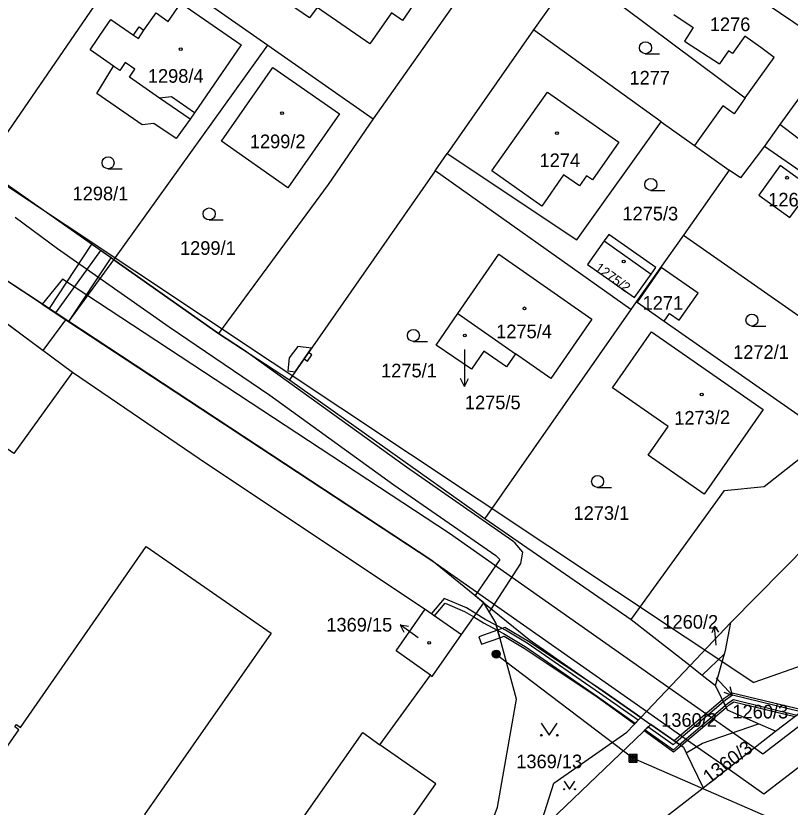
# Model space of a CAD drawing. Extents: x -756746 to -753363, y -1166406 to -1161727.
# Drawn here: x -754871.1 to -754774.6, y -1163913 to -1163814.3 of the extents above; entities that cross this region are included whole.
import ezdxf

# ---------------------------------------------------------------- set-up
doc = ezdxf.new("R2010")
doc.units = 0
for name, color, linetype in [('Hranice parcel', 7, 'Continuous'), ('Parcelní čísla', 7, 'Continuous'), ('Pop  PČ popisy', 7, 'Continuous'), ('Poz předměty', 7, 'Continuous'), ('Vnitřní kresba', 7, 'Continuous'), ('Věcná břemena k části', 7, 'Continuous'), ('Značky budov', 7, 'Continuous'), ('Značky kultur', 7, 'Continuous')]:
    doc.layers.add(name, color=color, linetype=linetype)

msp = doc.modelspace()

# ---------------------------------------------------------------- linework, layer by layer
at = {"layer": 'Hranice parcel'}
for p, q in [((-754801.32, -1163808.66), (-754806.58, -1163816)), ((-754850.97, -1163810.03), (-754839.69, -1163817.92)), ((-754814.98, -1163810.66), (-754826.58, -1163827.1)), ((-754806.58, -1163816), (-754817.33, -1163831.42)), ((-754790.64, -1163827.47), (-754806.58, -1163816)), ((-754858.93, -1163844.69), (-754839.69, -1163817.92)), ((-754839.69, -1163817.92), (-754826.58, -1163827.1)), ((-754790.64, -1163827.47), (-754786.47, -1163830.44)), ((-754786.47, -1163830.44), (-754782.18, -1163833.49)), ((-754777.77, -1163830.53), (-754763.82, -1163840.19)), ((-754818.85, -1163833.6), (-754817.33, -1163831.42)), ((-754818.85, -1163833.6), (-754837.02, -1163859.67)), ((-754794.43, -1163850.88), (-754818.85, -1163833.6)), ((-754782.18, -1163833.49), (-754787.86, -1163841.6)), ((-754787.86, -1163841.6), (-754793.78, -1163849.95)), ((-754787.86, -1163841.6), (-754761.61, -1163860)), ((-754858.93, -1163844.69), (-754845.85, -1163853.9)), ((-754793.78, -1163849.95), (-754794.43, -1163850.88)), ((-754793.78, -1163849.95), (-754793.64, -1163849.98)), ((-754793.64, -1163849.98), (-754790.26, -1163852.34)), ((-754794.43, -1163850.88), (-754812.66, -1163876.96)), ((-754816.03, -1163851.38), (-754808.82, -1163856.41)), ((-754790.26, -1163852.34), (-754769.79, -1163866.64)), ((-754845.85, -1163853.9), (-754837.02, -1163859.67)), ((-754781.96, -1163889.91), (-754751.07, -1163858.59)), ((-754837.02, -1163859.67), (-754812.66, -1163876.96)), ((-754812.66, -1163876.96), (-754794.4, -1163889.54)), ((-754815.57, -1163891.43), (-754812.77, -1163887.45)), ((-754812.77, -1163887.45), (-754807.1, -1163892.05)), ((-754794.4, -1163889.54), (-754787.05, -1163895.27)), ((-754787.05, -1163895.27), (-754781.96, -1163889.91)), ((-754782.63, -1163893.41), (-754781.96, -1163889.91)), ((-754807.1, -1163892.05), (-754793.2, -1163901.76)), ((-754782.74, -1163893.81), (-754782.63, -1163893.41)), ((-754785.52, -1163896.47), (-754782.74, -1163893.81)), ((-754783.85, -1163897.77), (-754782.74, -1163893.81)), ((-754793.2, -1163901.76), (-754787.05, -1163895.27)), ((-754787.05, -1163895.27), (-754785.52, -1163896.47)), ((-754825.73, -1163905.17), (-754819.44, -1163896.5)), ((-754785.52, -1163896.47), (-754783.85, -1163897.77)), ((-754793.2, -1163901.76), (-754791.95, -1163902.63)), ((-754791.95, -1163902.63), (-754787.88, -1163905.47)), ((-754776.37, -1163903.48), (-754778.52, -1163902.54)), ((-754785.4, -1163910.54), (-754776.37, -1163903.48)), ((-754787.88, -1163905.47), (-754787.54, -1163906.17)), ((-754787.54, -1163906.17), (-754785.4, -1163910.54)), ((-754801.21, -1163922.7), (-754785.4, -1163910.54))]:
    msp.add_line(p, q, dxfattribs=at)
for points in [[(-754812.77, -1163887.45), (-754819.26, -1163882.18), (-754889.88, -1163835.73), (-754944.1, -1163798.41)], [(-754769.11, -1163818.47), (-754779.07, -1163811.68), (-754784.82, -1163807.78), (-754795.22, -1163800.14)], [(-754819.78, -1163807.34), (-754822.53, -1163811.34), (-754821.16, -1163812.33), (-754822.91, -1163814.83), (-754824.29, -1163813.88), (-754826.97, -1163817.74), (-754833.56, -1163813.23), (-754834.52, -1163814.52), (-754838.71, -1163811.6), (-754835.76, -1163807.45), (-754834.37, -1163808.44), (-754829.12, -1163800.86)], [(-754856.57, -1163805.94), (-754874.51, -1163832.1), (-754876.51, -1163830.71), (-754877.28, -1163831.81)], [(-754937.64, -1163813.93), (-754933.19, -1163807.52), (-754897.14, -1163834.21), (-754864.08, -1163858.69), (-754871.41, -1163868.86), (-754879.25, -1163863.4)], [(-754801.32, -1163808.66), (-754780.15, -1163824.5), (-754781.55, -1163826.47), (-754782.96, -1163825.49), (-754786.47, -1163830.44)], [(-754848.84, -1163826.34), (-754849.41, -1163827.15), (-754851.16, -1163829.58), (-754853.92, -1163827.67), (-754855.39, -1163827.85), (-754861.06, -1163823.94), (-754858.96, -1163820.54), (-754861.89, -1163818.5), (-754860.05, -1163815.82), (-754859.29, -1163814.72), (-754856.48, -1163816.66), (-754855.77, -1163815.65), (-754855.16, -1163816.07), (-754853.63, -1163813.87), (-754852.13, -1163814.95), (-754850.55, -1163812.68), (-754843.05, -1163817.88), (-754848.84, -1163826.34)], [(-754769.11, -1163818.47), (-754773.66, -1163824.8), (-754775.83, -1163827.82), (-754777.77, -1163830.53)], [(-754837.2, -1163835.7), (-754845.5, -1163829.91), (-754839.09, -1163820.7), (-754830.77, -1163826.48), (-754837.2, -1163835.7)], [(-754826.58, -1163827.1), (-754832.19, -1163835.3), (-754845.85, -1163853.9)], [(-754817.33, -1163831.42), (-754801.17, -1163842.21), (-754790.64, -1163827.47)], [(-754777.77, -1163830.53), (-754780.74, -1163834.48), (-754782.18, -1163833.49)], [(-754858.93, -1163844.69), (-754869.99, -1163836.9), (-754877.28, -1163831.81)], [(-754771.89, -1163835.74), (-754775.81, -1163832.92), (-754778.48, -1163836.63), (-754774.58, -1163839.43), (-754771.89, -1163835.74)], [(-754799.85, -1163845.26), (-754793.98, -1163849.41), (-754791.89, -1163846.46), (-754791.31, -1163845.66), (-754797.18, -1163841.52), (-754797.75, -1163842.32), (-754799.85, -1163845.26)], [(-754816.03, -1163851.38), (-754810.91, -1163844), (-754799.3, -1163852.11), (-754804.43, -1163859.48), (-754808.82, -1163856.41)], [(-754790.26, -1163852.34), (-754789.59, -1163851.37), (-754788.39, -1163852.21), (-754786.05, -1163848.86), (-754790.65, -1163845.64), (-754793.64, -1163849.98)], [(-754808.82, -1163856.41), (-754809.93, -1163858.03), (-754812.77, -1163856.09), (-754814.29, -1163858.33), (-754818.71, -1163855.32), (-754816.03, -1163851.38)], [(-754791.87, -1163853.69), (-754777.94, -1163863.37), (-754785.29, -1163873.91), (-754792.27, -1163869.05), (-754789.78, -1163865.48), (-754796.71, -1163860.65), (-754791.87, -1163853.69)], [(-754776.37, -1163903.48), (-754769.99, -1163898.6), (-754727.61, -1163866.09), (-754716.59, -1163857.64), (-754711.7, -1163853.86)], [(-754794.4, -1163889.54), (-754782.76, -1163873.46), (-754777.81, -1163872.96), (-754769.79, -1163866.64)], [(-754892.12, -1163932.91), (-754891.94, -1163932.66), (-754891.45, -1163933), (-754870.76, -1163903.29), (-754871.26, -1163902.94), (-754871.06, -1163902.66), (-754870.56, -1163903), (-754854.87, -1163880.46), (-754839.31, -1163891.27), (-754855.08, -1163913.86), (-754854.59, -1163914.21), (-754854.77, -1163914.47), (-754855.26, -1163914.13), (-754875.98, -1163943.81), (-754875.49, -1163944.15), (-754875.67, -1163944.42), (-754876.16, -1163944.07), (-754891.91, -1163966.64), (-754907.36, -1163955.86), (-754891.62, -1163933.25), (-754892.12, -1163932.91)], [(-754820.31, -1163937.39), (-754819.52, -1163935.49), (-754811.06, -1163912.97), (-754808.68, -1163899.49), (-754811.29, -1163889.97), (-754812.77, -1163887.45)], [(-754819.44, -1163896.5), (-754823.72, -1163893.46), (-754820.07, -1163888.25), (-754815.57, -1163891.43)], [(-754819.44, -1163896.5), (-754819.23, -1163896.64), (-754815.57, -1163891.43)], [(-754778.52, -1163902.54), (-754782.38, -1163900.86), (-754783.85, -1163897.77)], [(-754810.3, -1163929.69), (-754804.05, -1163909.95), (-754794.95, -1163903.6), (-754793.2, -1163901.76)], [(-754801.21, -1163922.7), (-754805.44, -1163915.55), (-754791.95, -1163902.63)], [(-754787.54, -1163906.17), (-754785.49, -1163904.95), (-754778.52, -1163902.54)], [(-754855, -1163946.89), (-754857.14, -1163945.38), (-754827.87, -1163903.66), (-754825.73, -1163905.17)], [(-754855, -1163946.89), (-754848.04, -1163951.77), (-754818.77, -1163910.04), (-754825.73, -1163905.17)]]:
    msp.add_lwpolyline(points, dxfattribs=at)
at = {"layer": 'Pop  PČ popisy'}
for p, q in [((-754815.17, -1163855.87), (-754815.16, -1163857.48)), ((-754815.16, -1163857.48), (-754815.16, -1163860.481)), ((-754815.16, -1163860.481), (-754815.661, -1163859.48)), ((-754815.16, -1163860.481), (-754814.659, -1163859.48)), ((-754820.95, -1163891.84), (-754823.208, -1163890.2)), ((-754823.208, -1163890.2), (-754822.181, -1163890.37)), ((-754823.208, -1163890.2), (-754822.728, -1163891.124)), ((-754783.979, -1163890.368), (-754784.308, -1163891.201)), ((-754783.77, -1163892.76), (-754783.979, -1163890.368)), ((-754783.979, -1163890.368), (-754783.51, -1163891.132)), ((-754783.79, -1163896.83), (-754781.743, -1163899.025)), ((-754781.743, -1163899.025), (-754782.06, -1163897.951)), ((-754781.743, -1163899.025), (-754782.793, -1163898.634))]:
    msp.add_line(p, q, dxfattribs=at)
at = {"layer": 'Poz předměty'}
for p, q in [((-754873.59, -1163834.57), (-754779.1, -1163897.42)), ((-754611.92, -1163838.03), (-754779.1, -1163897.42)), ((-754811.21, -1163893.86), (-754794.12, -1163906.83)), ((-754794.622, -1163906.329), (-754793.621, -1163906.329)), ((-754794.622, -1163907.329), (-754794.622, -1163906.329)), ((-754794.421, -1163907.329), (-754794.421, -1163906.329)), ((-754794.222, -1163907.329), (-754794.222, -1163906.329)), ((-754794.021, -1163907.329), (-754794.021, -1163906.329)), ((-754793.822, -1163907.329), (-754793.822, -1163906.329)), ((-754793.621, -1163907.329), (-754793.621, -1163906.329)), ((-754794.622, -1163906.529), (-754793.621, -1163906.529)), ((-754794.622, -1163906.729), (-754793.621, -1163906.729)), ((-754794.622, -1163906.929), (-754793.621, -1163906.929)), ((-754794.622, -1163907.129), (-754793.621, -1163907.129)), ((-754794.12, -1163906.83), (-754733.61, -1163933.16)), ((-754794.622, -1163907.329), (-754793.621, -1163907.329))]:
    msp.add_line(p, q, dxfattribs=at)
for radius in [0.5, 0.4, 0.3, 0.2, 0.1]:
    msp.add_circle((-754811.213, -1163893.86), radius, dxfattribs=at)
at = {"layer": 'Vnitřní kresba'}
for p, q in [((-754789.06, -1163814.08), (-754786.64, -1163815.71)), ((-754855.86, -1163817.09), (-754855.16, -1163816.07)), ((-754786.64, -1163815.71), (-754787.74, -1163817.42)), ((-754856.48, -1163816.66), (-754855.86, -1163817.09)), ((-754787.74, -1163817.42), (-754783.36, -1163820.26)), ((-754780.23, -1163816.81), (-754781.75, -1163818.97)), ((-754778.23, -1163818.22), (-754780.23, -1163816.81)), ((-754776.56, -1163819.44), (-754778.23, -1163818.22)), ((-754782.23, -1163818.64), (-754783.36, -1163820.26)), ((-754781.75, -1163818.97), (-754782.23, -1163818.64)), ((-754780.15, -1163824.5), (-754776.56, -1163819.44)), ((-754857.52, -1163820.1), (-754858.17, -1163821.09)), ((-754856.29, -1163820.92), (-754857.52, -1163820.1)), ((-754858.8, -1163820.66), (-754858.96, -1163820.54)), ((-754858.17, -1163821.09), (-754858.8, -1163820.66)), ((-754856.95, -1163821.91), (-754856.29, -1163820.92)), ((-754853.21, -1163824.55), (-754856.95, -1163821.91)), ((-754851.72, -1163824.37), (-754853.21, -1163824.55)), ((-754848.84, -1163826.34), (-754851.72, -1163824.37)), ((-754811.76, -1163833.61), (-754804.81, -1163823.77)), ((-754804.81, -1163823.77), (-754795.94, -1163830.03)), ((-754849.41, -1163827.15), (-754853.21, -1163824.55)), ((-754773.55, -1163829.55), (-754775.83, -1163827.82)), ((-754795.94, -1163830.03), (-754799.22, -1163834.73)), ((-754805.55, -1163837.99), (-754811.76, -1163833.61)), ((-754802.82, -1163834.08), (-754805.55, -1163837.99)), ((-754800.84, -1163835.46), (-754802.82, -1163834.08)), ((-754799.97, -1163834.21), (-754800.84, -1163835.46)), ((-754799.22, -1163834.73), (-754799.97, -1163834.21)), ((-754797.75, -1163842.32), (-754791.89, -1163846.46)), ((-754864.08, -1163858.69), (-754847.37, -1163870.1)), ((-754847.37, -1163870.1), (-754820.07, -1163888.25))]:
    msp.add_line(p, q, dxfattribs=at)
at = {"layer": 'Věcná břemena k části'}
for points in [[(-754867.85, -1163850.22), (-754864.9, -1163852.16), (-754819.26, -1163882.18), (-754792.47, -1163900.99), (-754786.22, -1163905.38), (-754782.31, -1163908.12), (-754777.83, -1163911.27), (-754722.01, -1163868.43), (-754658.58, -1163820.17), (-754651.95, -1163828.81), (-754649.43, -1163825.53), (-754657.82, -1163814.57), (-754724.43, -1163865.25), (-754777.97, -1163906.33), (-754779.05, -1163905.57), (-754781.76, -1163903.66), (-754789.71, -1163898.07), (-754817.06, -1163878.84), (-754865.31, -1163847.1)], [(-754861.72, -1163842.72), (-754866.99, -1163850.78), (-754864.53, -1163852.4), (-754859.27, -1163844.45)], [(-754866.21, -1163851.3), (-754864.53, -1163852.4), (-754858.93, -1163844.69), (-754860.57, -1163843.54)], [(-754874.99, -1163850.61), (-754867.73, -1163855.98), (-754864.9, -1163852.16), (-754867.85, -1163850.22), (-754872.65, -1163847.06)], [(-754836.3, -1163858.64), (-754835.19, -1163857.05), (-754834.62, -1163856.23), (-754834.26, -1163855.72), (-754835.96, -1163855.49), (-754837.05, -1163856.9), (-754837.23, -1163858.53)], [(-754834.62, -1163856.23), (-754835.19, -1163857.05), (-754834.78, -1163857.34), (-754834.21, -1163856.52)], [(-754819.31, -1163888.79), (-754818.9, -1163889.08), (-754817.57, -1163887.53), (-754815.16, -1163888.53), (-754814.02, -1163889.23), (-754812.82, -1163889.97), (-754811.03, -1163890.93), (-754811.21, -1163890.26), (-754812.58, -1163889.53), (-754813.74, -1163888.82), (-754814.94, -1163888.09), (-754817.71, -1163886.93)], [(-754810.32, -1163891.31), (-754807.61, -1163892.9), (-754798.6, -1163899.14), (-754793.87, -1163902.46), (-754793.51, -1163902.09), (-754798.32, -1163898.72), (-754807.35, -1163892.48), (-754810.08, -1163890.87), (-754811.21, -1163890.26), (-754811.03, -1163890.93)], [(-754810.25, -1163891.64), (-754807.75, -1163893.11), (-754798.64, -1163899.18), (-754793.96, -1163902.56), (-754793.2, -1163901.76), (-754798.06, -1163898.36), (-754807.21, -1163892.27), (-754810.15, -1163890.54), (-754811.05, -1163890.86), (-754810.78, -1163891.83)], [(-754813.06, -1163892.64), (-754810.78, -1163891.83), (-754811.05, -1163890.86), (-754813.4, -1163891.7)], [(-754782.18, -1163900.2), (-754781.59, -1163899.8), (-754773.98, -1163901.66), (-754772.95, -1163900.87), (-754781.79, -1163898.72), (-754782.78, -1163899.4), (-754782.99, -1163899.58), (-754782.55, -1163900.51)], [(-754782.88, -1163899.81), (-754782.66, -1163900.28), (-754782.33, -1163900), (-754781.64, -1163899.53), (-754773.72, -1163901.46), (-754773.22, -1163901.07), (-754781.74, -1163898.99), (-754782.63, -1163899.6)], [(-754782.55, -1163900.51), (-754782.99, -1163899.58), (-754789.03, -1163904.67), (-754788.17, -1163905.27)], [(-754782.66, -1163900.28), (-754782.88, -1163899.81), (-754788.77, -1163904.85), (-754788.35, -1163905.14)], [(-754789.1, -1163906.06), (-754788.17, -1163905.27), (-754789.03, -1163904.67), (-754791.95, -1163902.63), (-754792.77, -1163903.41)], [(-754789.12, -1163905.8), (-754788.35, -1163905.14), (-754788.77, -1163904.85), (-754789.14, -1163905.16), (-754792.29, -1163902.95), (-754792.66, -1163903.31)]]:
    msp.add_lwpolyline(points, close=True, dxfattribs=at)
msp.add_lwpolyline([(-754871.22, -1163839.36), (-754865.94, -1163843.26), (-754852, -1163853.03), (-754839.47, -1163861.59), (-754823.98, -1163872.77), (-754811.26, -1163881.58), (-754810.78, -1163882.06), (-754813.86, -1163886.56), (-754812.77, -1163887.45), (-754812.09, -1163888.62), (-754811.83, -1163888.22), (-754808.15, -1163882.55), (-754807.9, -1163881.15), (-754808.86, -1163880.02), (-754809.14, -1163879.76), (-754822.4, -1163870.53), (-754842.61, -1163856.02), (-754845.85, -1163853.9), (-754858.93, -1163844.69), (-754869.99, -1163836.9), (-754894.44, -1163819.82)], dxfattribs=at)
at = {"layer": 'Značky budov'}
for centre in [(-754850.577, -1163818.429), (-754837.937, -1163826.409), (-754803.647, -1163828.889), (-754774.947, -1163834.449), (-754795.317, -1163844.889), (-754807.697, -1163850.749), (-754815.137, -1163854.119), (-754785.587, -1163861.489), (-754819.597, -1163892.449)]:
    msp.add_circle(centre, 0.175, dxfattribs=at)
at = {"layer": 'Značky kultur'}
for p, q in [((-754792.603, -1163818.99), (-754790.853, -1163818.99)), ((-754859.633, -1163833.34), (-754857.883, -1163833.34)), ((-754791.933, -1163836.03), (-754790.183, -1163836.03)), ((-754847.023, -1163839.72), (-754845.273, -1163839.72)), ((-754779.323, -1163852.95), (-754777.573, -1163852.95)), ((-754821.553, -1163854.87), (-754819.803, -1163854.87)), ((-754798.573, -1163873.08), (-754796.823, -1163873.08))]:
    msp.add_line(p, q, dxfattribs=at)
for points in [[(-754805.6, -1163902.479), (-754804.6, -1163903.98), (-754803.6, -1163902.479)], [(-754802.74, -1163909.714), (-754802.07, -1163910.72), (-754801.4, -1163909.714)]]:
    msp.add_lwpolyline(points, dxfattribs=at)
for centre, radius in [((-754792.603, -1163818.24), 0.75), ((-754859.633, -1163832.59), 0.75), ((-754791.933, -1163835.28), 0.75), ((-754847.023, -1163838.97), 0.75), ((-754779.323, -1163852.2), 0.75), ((-754821.553, -1163854.12), 0.75), ((-754798.573, -1163872.33), 0.75), ((-754805.6, -1163903.979), 0.1), ((-754803.6, -1163903.979), 0.1), ((-754802.74, -1163910.72), 0.067), ((-754801.4, -1163910.72), 0.067)]:
    msp.add_circle(centre, radius, dxfattribs=at)

# ---------------------------------------------------------------- texts
at = {"layer": 'Parcelní čísla'}
for s, p in [('1276', (-754784.58, -1163816.17)), ('1298/4', (-754854.677, -1163822.61)), ('1277', (-754794.6, -1163822.83)), ('1299/2', (-754841.957, -1163830.77)), ('1274', (-754805.82, -1163833.13)), ('1298/1', (-754864.067, -1163837.27)), ('1269', (-754777.29, -1163838.04)), ('1275/3', (-754795.48, -1163839.78)), ('1299/1', (-754850.667, -1163844.07)), ('1271', (-754792.964, -1163850.92)), ('1275/4', (-754811.23, -1163854.47)), ('1272/1', (-754781.67, -1163857.04)), ('1275/1', (-754825.58, -1163859.35)), ('1275/5', (-754815.13, -1163863.328)), ('1273/1', (-754801.58, -1163877.12)), ('1369/15', (-754832.413, -1163891.05)), ('1260/2', (-754790.495, -1163890.69)), ('1260/3', (-754781.76, -1163901.888)), ('1360/2', (-754790.64, -1163902.93)), ('1369/13', (-754808.72, -1163908.1))]:
    msp.add_text(s, height=1.7, dxfattribs=at).set_placement(p)
for s, height, rotation, p in [('1275/2', 1.2, 324, (-754799.012, -1163845.925)), ('1273/2', 1.7, 1, (-754788.995, -1163865.279)), ('1360/3', 1.7, 37, (-754784.628, -1163910.078))]:
    msp.add_text(s, height=height, rotation=rotation, dxfattribs=at).set_placement(p)

doc.saveas('drawing.dxf')
